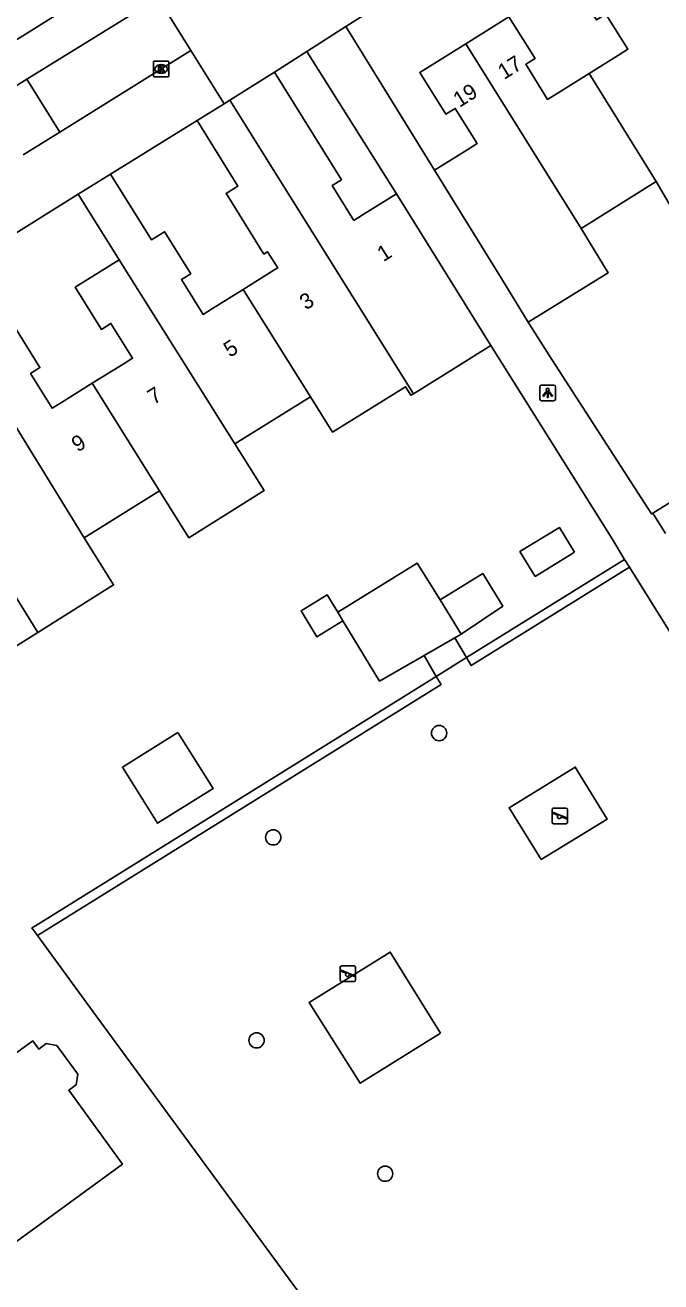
# Model space of a CAD drawing. Extents: x 157767 to 159171, y 387842 to 389425.
# Drawn here: x 158396.7 to 158437.5, y 388052.1 to 388132.7 of the extents above; entities that cross this region are included whole.
import ezdxf

# ---------------------------------------------------------------- set-up
doc = ezdxf.new("R2010")
doc.units = 0
for name, color, linetype in [('IMGEO_Boom', 7, 'Continuous'), ('IMGEO_Groenvoorziening', 7, 'Continuous'), ('IMGEO_Haag', 7, 'Continuous'), ('IMGEO_Kolk', 7, 'Continuous'), ('IMGEO_Lichtpunt', 7, 'Continuous'), ('IMGEO_Muur', 7, 'Continuous'), ('IMGEO_Pand', 7, 'Continuous'), ('IMGEO_Pand_nummerreeks', 7, 'Continuous'), ('IMGEO_Rijbaan_lokaal_open', 7, 'Continuous'), ('IMGEO_Speelvoorziening', 7, 'Continuous'), ('IMGEO_Voetpad_open', 7, 'Continuous')]:
    doc.layers.add(name, color=color, linetype=linetype)

msp = doc.modelspace()

# ---------------------------------------------------------------- linework, layer by layer
at = {"layer": 'IMGEO_Boom'}
for centre in [(158423.292, 388087.291), (158412.642, 388080.593), (158411.575, 388067.56), (158419.829, 388058.999)]:
    msp.add_circle(centre, 0.489, dxfattribs=at)
at = {"layer": 'IMGEO_Groenvoorziening'}
for points in [[(158429.851, 388079.17), (158427.783, 388082.499), (158432.033, 388085.102), (158434.091, 388081.768), (158429.851, 388079.17)], [(158397.502, 388074.3), (158401.091, 388069.402), (158451.954, 388000), (158456.939, 387993.105), (158446.112, 387987.022)], [(158423.381, 388068.028), (158418.218, 388064.809), (158414.943, 388069.997), (158420.159, 388073.228), (158423.381, 388068.028)]]:
    msp.add_lwpolyline(points, dxfattribs=at)
at = {"layer": 'IMGEO_Haag'}
for points in [[(158435.197, 388098.445), (158425.059, 388092.141)], [(158425.059, 388092.141), (158425.359, 388091.621), (158435.515, 388097.936)], [(158423.107, 388090.928), (158397.368, 388074.923), (158397.147, 388074.784), (158397.502, 388074.3)], [(158397.502, 388074.3), (158423.422, 388090.417), (158423.107, 388090.928)]]:
    msp.add_lwpolyline(points, dxfattribs=at)
at = {"layer": 'IMGEO_Kolk'}
for p, q in [((158404.947, 388129.507), (158404.947, 388130.359)), ((158405.022, 388130.433), (158405.874, 388130.433)), ((158405.435, 388130.213), (158405.46, 388130.213)), ((158405.948, 388130.359), (158405.948, 388129.507)), ((158405.874, 388129.433), (158405.022, 388129.433)), ((158405.458, 388129.653), (158405.433, 388129.653))]:
    msp.add_line(p, q, dxfattribs=at)
for points in [[(158404.947, 388129.507), (158404.947, 388130.359)], [(158405.022, 388130.433), (158405.874, 388130.433)], [(158405.268, 388130.133), (158405.391, 388130.133), (158405.391, 388129.982), (158405.521, 388130.133), (158405.685, 388130.133), (158405.539, 388129.982), (158405.692, 388129.733), (158405.54, 388129.733), (158405.455, 388129.897), (158405.391, 388129.83), (158405.391, 388129.733), (158405.268, 388129.733), (158405.268, 388130.133)], [(158405.948, 388130.359), (158405.948, 388129.507)], [(158405.874, 388129.433), (158405.022, 388129.433)]]:
    msp.add_lwpolyline(points, dxfattribs=at)
for centre, start, end in [((158405.024, 388130.357), 91.55205, 178.44795), ((158405.024, 388130.357), 91.55205, 178.44795), ((158405.872, 388130.357), 1.55205, 88.44795), ((158405.872, 388130.357), 1.55205, 88.44795), ((158405.024, 388129.509), 181.55205, 268.44795), ((158405.024, 388129.509), 181.55205, 268.44795), ((158405.872, 388129.509), 271.55205, 358.44795), ((158405.872, 388129.509), 271.55205, 358.44795)]:
    msp.add_arc(centre, 0.0765, start, end, dxfattribs=at)
for centre, major_axis, ratio, start_param, end_param in [((158405.434, 388129.933), (-0.387, 0.002), 0.722429, 4.712389, 7.853982), ((158405.459, 388129.933), (-0.39, 0.002), 0.717154, 1.570796, 4.712389)]:
    msp.add_ellipse(centre, major_axis=major_axis, ratio=ratio, start_param=start_param, end_param=end_param, dxfattribs=at)
at = {"layer": 'IMGEO_Lichtpunt'}
for p, q in [((158429.766, 388109.532), (158429.766, 388108.725)), ((158429.766, 388109.532), (158429.766, 388108.725)), ((158430.668, 388109.627), (158429.86, 388109.627)), ((158430.668, 388109.627), (158429.86, 388109.627)), ((158430.762, 388108.725), (158430.762, 388109.532)), ((158430.762, 388108.725), (158430.762, 388109.532)), ((158429.86, 388108.631), (158430.668, 388108.631)), ((158429.86, 388108.631), (158430.668, 388108.631))]:
    msp.add_line(p, q, dxfattribs=at)
for points in [[(158430.14, 388109.196), (158430.179, 388109.168), (158429.991, 388108.906), (158429.953, 388108.933), (158430.14, 388109.196)], [(158430.242, 388109.148), (158430.289, 388109.148), (158430.289, 388108.826), (158430.242, 388108.826), (158430.242, 388109.148)], [(158430.352, 388109.168), (158430.39, 388109.195), (158430.577, 388108.933), (158430.538, 388108.905), (158430.352, 388109.168)]]:
    msp.add_lwpolyline(points, dxfattribs=at)
msp.add_circle((158430.265, 388109.33), 0.0994, dxfattribs=at)
for centre, start, end in [((158429.86, 388109.532), 90, 180), ((158429.86, 388109.532), 90, 180), ((158430.668, 388109.532), 0, 90), ((158430.668, 388109.532), 0, 90), ((158429.86, 388108.725), 180, 270), ((158429.86, 388108.725), 180, 270), ((158430.668, 388108.725), 270, 0), ((158430.668, 388108.725), 270, 360)]:
    msp.add_arc(centre, 0.0946, start, end, dxfattribs=at)
at = {"layer": 'IMGEO_Muur'}
for points in [[(158426.614, 388112.168), (158434.405, 388099.761)], [(158437.013, 388101.42), (158436.919, 388101.362), (158430.343, 388111.582)]]:
    msp.add_lwpolyline(points, dxfattribs=at)
at = {"layer": 'IMGEO_Pand'}
for points in [[(158432.933, 388129.644), (158434.814, 388130.82), (158435.418, 388131.197), (158434.007, 388133.452), (158433.404, 388133.075), (158431.729, 388135.754), (158434.684, 388137.602)], [(158425.013, 388131.555), (158427.78, 388133.285), (158429.454, 388130.606), (158428.853, 388130.23), (158430.262, 388127.975), (158430.864, 388128.351), (158432.933, 388129.644)], [(158423, 388123.434), (158425.135, 388124.769), (158425.737, 388125.146), (158424.328, 388127.4), (158423.725, 388127.023), (158422.05, 388129.702), (158425.013, 388131.555)], [(158425.013, 388131.555), (158432.406, 388119.68)], [(158409.852, 388127.922), (158412.733, 388129.715)], [(158412.733, 388129.715), (158417.032, 388122.813), (158416.431, 388122.438), (158417.821, 388120.205), (158418.423, 388120.58), (158420.56, 388121.91)], [(158432.933, 388129.644), (158437.232, 388122.698)], [(158407.751, 388126.614), (158409.497, 388127.701)], [(158409.497, 388127.701), (158409.852, 388127.922)], [(158421.639, 388109.077), (158409.852, 388127.922)], [(158407.751, 388126.614), (158410.366, 388122.411), (158409.618, 388121.945), (158409.75, 388121.733), (158412.045, 388118.046), (158412.284, 388118.194), (158412.928, 388117.158), (158412.69, 388117.01), (158410.707, 388115.775)], [(158442.085, 388125.732), (158443.495, 388123.312), (158438.652, 388120.284), (158437.232, 388122.698)], [(158400.126, 388121.891), (158402.2, 388123.181)], [(158410.707, 388115.775), (158408.739, 388114.549), (158408.137, 388114.174), (158406.747, 388116.407), (158407.349, 388116.782), (158405.798, 388119.272), (158405.666, 388119.484), (158404.826, 388118.961), (158402.2, 388123.181)], [(158429.021, 388113.683), (158427.292, 388116.483), (158423, 388123.434)], [(158437.232, 388122.698), (158432.406, 388119.68)], [(158400.126, 388121.891), (158402.752, 388117.67)], [(158420.56, 388121.91), (158426.614, 388112.168)], [(158432.406, 388119.68), (158434.152, 388116.851), (158429.021, 388113.683)], [(158402.752, 388117.67), (158399.933, 388115.916), (158401.615, 388113.212), (158402.219, 388113.589), (158403.608, 388111.356), (158403.005, 388110.98), (158401.026, 388109.748)], [(158402.752, 388117.67), (158410.178, 388105.853)], [(158410.707, 388115.775), (158415.029, 388108.871)], [(158401.026, 388109.748), (158399.053, 388108.52), (158398.451, 388108.145), (158397.061, 388110.378), (158397.663, 388110.753), (158395.981, 388113.454), (158393.18, 388111.711)], [(158393.18, 388111.711), (158400.5, 388099.829)], [(158421.639, 388109.077), (158424.491, 388110.849), (158426.614, 388112.168)], [(158401.026, 388109.748), (158405.339, 388102.841)], [(158415.029, 388108.871), (158416.451, 388106.617), (158421.142, 388109.532), (158421.484, 388108.981), (158421.639, 388109.077)], [(158410.178, 388105.853), (158415.029, 388108.871)], [(158405.339, 388102.841), (158407.226, 388099.834), (158412.06, 388102.862), (158410.178, 388105.853)], [(158397.527, 388093.758), (158391.34, 388103.719)], [(158400.5, 388099.829), (158405.339, 388102.841)], [(158431.992, 388098.9), (158431.015, 388100.497), (158428.484, 388098.947), (158429.462, 388097.35), (158431.992, 388098.9)], [(158397.527, 388093.758), (158402.392, 388096.805), (158400.5, 388099.829)], [(158423.358, 388095.85), (158421.884, 388098.199), (158416.787, 388095.044)], [(158424.7, 388093.64), (158427.388, 388095.439), (158426.105, 388097.534), (158423.358, 388095.85)], [(158416.787, 388095.044), (158416.107, 388096.16), (158414.427, 388095.137), (158415.44, 388093.472), (158417.121, 388094.496)], [(158424.7, 388093.64), (158423.358, 388095.85)], [(158416.787, 388095.044), (158417.121, 388094.496)], [(158417.121, 388094.496), (158419.476, 388090.629), (158422.329, 388092.273)], [(158392.733, 388090.755), (158397.527, 388093.758)], [(158422.329, 388092.273), (158424.299, 388093.409)], [(158424.299, 388093.409), (158424.7, 388093.64)], [(158406.521, 388087.332), (158402.961, 388085.104), (158405.219, 388081.495), (158408.78, 388083.723), (158406.521, 388087.332)], [(158389.882, 388062.21), (158388.304, 388061.064), (158394.084, 388053.15), (158402.963, 388059.615), (158399.509, 388064.361), (158399.994, 388064.714), (158400.086, 388065.387), (158398.74, 388067.237), (158398.072, 388067.356), (158397.586, 388067.003), (158397.204, 388067.529), (158391.5, 388063.386), (158392.013, 388062.683), (158390.395, 388061.508), (158389.882, 388062.21)]]:
    msp.add_lwpolyline(points, dxfattribs=at)
at = {"layer": 'IMGEO_Rijbaan_lokaal_open'}
for points in [[(158396.831, 388129.266), (158405.248, 388134.492)], [(158405.248, 388134.492), (158407.357, 388131.121)], [(158407.357, 388131.121), (158398.937, 388125.876)], [(158394.487, 388127.81), (158396.831, 388129.266)], [(158398.937, 388125.876), (158396.831, 388129.266)], [(158398.937, 388125.876), (158396.594, 388124.417)]]:
    msp.add_lwpolyline(points, dxfattribs=at)
at = {"layer": 'IMGEO_Speelvoorziening'}
for p, q in [((158430.547, 388081.572), (158430.547, 388082.372)), ((158430.547, 388082.372), (158430.547, 388081.572)), ((158430.647, 388082.472), (158431.437, 388082.472)), ((158431.437, 388082.472), (158430.647, 388082.472)), ((158431.537, 388082.372), (158431.537, 388081.572)), ((158431.537, 388081.572), (158431.537, 388082.372)), ((158430.93, 388082), (158430.591, 388082.137)), ((158430.616, 388082.197), (158431.492, 388081.844)), ((158431.468, 388081.784), (158431.128, 388081.921)), ((158431.437, 388081.472), (158430.647, 388081.472)), ((158430.647, 388081.472), (158431.437, 388081.472)), ((158416.942, 388071.438), (158416.942, 388072.238)), ((158416.942, 388072.238), (158416.942, 388071.438)), ((158417.325, 388071.866), (158416.986, 388072.003)), ((158417.011, 388072.063), (158417.887, 388071.71)), ((158417.042, 388072.338), (158417.832, 388072.338)), ((158417.832, 388072.338), (158417.042, 388072.338)), ((158417.932, 388072.238), (158417.932, 388071.438)), ((158417.932, 388071.438), (158417.932, 388072.238)), ((158417.832, 388071.338), (158417.042, 388071.338)), ((158417.042, 388071.338), (158417.832, 388071.338)), ((158417.863, 388071.65), (158417.523, 388071.787))]:
    msp.add_line(p, q, dxfattribs=at)
for centre, radius, start, end in [((158430.647, 388082.372), 0.1, 90, 180), ((158430.647, 388082.372), 0.1, 90, 180), ((158431.437, 388082.372), 0.1, 0, 90), ((158431.437, 388082.372), 0.1, 360, 90), ((158430.647, 388081.572), 0.1, 180, 270), ((158430.647, 388081.572), 0.1, 180, 270), ((158430.604, 388082.167), 0.0327, 68.07798, 248.07798), ((158431.009, 388081.91), 0.12, 130.99278, 5.16318), ((158431.437, 388081.572), 0.1, 270, 0), ((158431.437, 388081.572), 0.1, 270, 0), ((158431.48, 388081.814), 0.0327, 248.07798, 68.07798), ((158417.042, 388072.238), 0.1, 90, 180), ((158417.042, 388072.238), 0.1, 90, 180), ((158416.999, 388072.033), 0.0327, 68.07798, 248.07798), ((158417.404, 388071.776), 0.12, 130.99278, 5.16318), ((158417.832, 388072.238), 0.1, 0, 90), ((158417.832, 388072.238), 0.1, 360, 90), ((158417.042, 388071.438), 0.1, 180, 270), ((158417.042, 388071.438), 0.1, 180, 270), ((158417.832, 388071.438), 0.1, 270, 0), ((158417.832, 388071.438), 0.1, 270, 0), ((158417.875, 388071.68), 0.0327, 248.07798, 68.07798)]:
    msp.add_arc(centre, radius, start, end, dxfattribs=at)
at = {"layer": 'IMGEO_Voetpad_open'}
for points in [[(158465.985, 388163.068), (158463.848, 388161.724), (158458.117, 388158.146), (158454.168, 388155.68), (158448.439, 388152.098), (158444.485, 388149.631), (158438.752, 388146.053), (158434.8, 388143.587), (158429.067, 388140.011), (158425.117, 388137.545), (158419.383, 388133.966), (158417.299, 388132.666)], [(158342.539, 388098.332), (158403.861, 388136.639)], [(158417.299, 388132.666), (158414.79, 388131.043)], [(158417.299, 388132.666), (158423, 388123.434)], [(158409.497, 388127.701), (158407.357, 388131.121)], [(158412.733, 388129.715), (158414.79, 388131.043)], [(158414.79, 388131.043), (158420.56, 388121.91)], [(158437.013, 388101.42), (158444.186, 388105.865), (158445.929, 388110.2), (158479.147, 388131.262)], [(158402.2, 388123.181), (158407.751, 388126.614)], [(158390.56, 388115.923), (158400.126, 388121.891)], [(158429.021, 388113.683), (158430.343, 388111.582), (158436.919, 388101.362), (158437.013, 388101.42)], [(158426.614, 388112.168), (158434.405, 388099.761), (158435.197, 388098.445)], [(158437.83, 388100.097), (158437.013, 388101.42)], [(158435.515, 388097.936), (158435.197, 388098.445)], [(158435.515, 388097.936), (158446.314, 388080.652), (158464.926, 388074.48)], [(158425.059, 388092.141), (158424.299, 388093.409)], [(158422.329, 388092.273), (158423.107, 388090.928)], [(158423.107, 388090.928), (158425.059, 388092.141)]]:
    msp.add_lwpolyline(points, dxfattribs=at)

# ---------------------------------------------------------------- texts
at = {"layer": 'IMGEO_Pand_nummerreeks'}
for s, rotation, p in [('17', 32.01796, (158427.463, 388129.218)), ('19', 32.01796, (158424.598, 388127.427)), ('1', 31.90705, (158419.715, 388117.52)), ('3', 31.90802, (158414.736, 388114.42)), ('5', 31.90705, (158409.853, 388111.38)), ('7', 31.90705, (158404.971, 388108.34)), ('9', 31.90705, (158400.088, 388105.3))]:
    msp.add_text(s, height=1, rotation=rotation, dxfattribs=at).set_placement(p)

doc.saveas('drawing.dxf')
